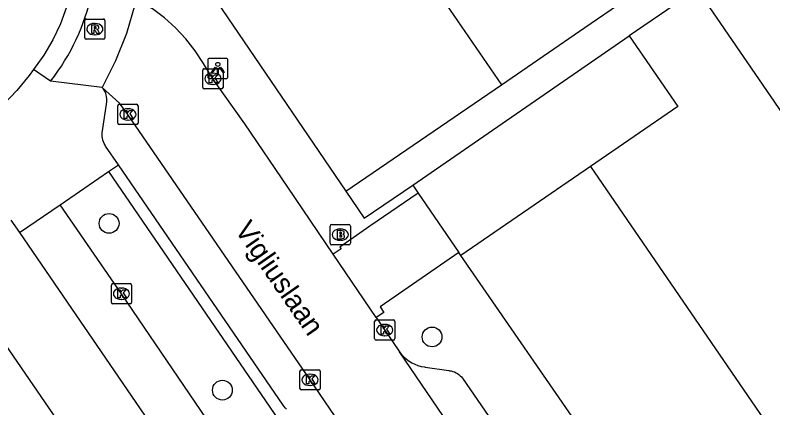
# Model space of a CAD drawing. Extents: x 157466 to 158888, y 383063 to 384677.
# Drawn here: x 158591.79 to 158629.25, y 383709.66 to 383729.05 of the extents above; entities that cross this region are included whole.
import ezdxf

# ---------------------------------------------------------------- set-up
doc = ezdxf.new("R2010")
doc.units = 0
for name, color, linetype in [('IMGEO_Boom', 7, 'Continuous'), ('IMGEO_Brandkraan', 7, 'Continuous'), ('IMGEO_Kolk', 7, 'Continuous'), ('IMGEO_Lichtpunt', 7, 'Continuous'), ('IMGEO_Openbare_ruimte_label', 7, 'Continuous'), ('IMGEO_Pand', 7, 'Continuous'), ('IMGEO_Rijbaan_lokaal_open', 7, 'Continuous'), ('IMGEO_Rioolput', 7, 'Continuous'), ('IMGEO_Voetpad_open', 7, 'Continuous')]:
    doc.layers.add(name, color=color, linetype=linetype)

msp = doc.modelspace()

# ---------------------------------------------------------------- linework, layer by layer
at = {"layer": 'IMGEO_Boom'}
for centre in [(158596.438, 383718.769), (158612.401, 383713.161), (158602.04, 383710.531)]:
    msp.add_circle(centre, 0.489, dxfattribs=at)
at = {"layer": 'IMGEO_Brandkraan'}
for p, q in [((158607.363, 383717.786), (158607.363, 383718.638)), ((158607.438, 383718.712), (158608.29, 383718.712)), ((158608.364, 383718.638), (158608.364, 383717.786)), ((158607.851, 383718.492), (158607.876, 383718.492)), ((158607.874, 383717.932), (158607.849, 383717.932)), ((158608.29, 383717.712), (158607.438, 383717.712))]:
    msp.add_line(p, q, dxfattribs=at)
for points in [[(158607.363, 383717.786), (158607.363, 383718.638)], [(158607.438, 383718.712), (158608.29, 383718.712)], [(158608.364, 383718.638), (158608.364, 383717.786)], [(158607.711, 383718.412), (158607.711, 383718.012), (158607.924, 383718.012)], [(158607.942, 383718.412), (158607.711, 383718.412)], [(158607.89, 383718.331), (158607.836, 383718.331), (158607.836, 383718.255)], [(158607.836, 383718.255), (158607.889, 383718.255)], [(158607.898, 383718.179), (158607.836, 383718.179), (158607.836, 383718.098)], [(158607.836, 383718.098), (158607.898, 383718.098)], [(158608.29, 383717.712), (158607.438, 383717.712)]]:
    msp.add_lwpolyline(points, dxfattribs=at)
for centre, radius, start, end in [((158607.44, 383718.636), 0.0765, 91.552, 178.448), ((158607.44, 383718.636), 0.0765, 91.552, 178.448), ((158608.288, 383718.636), 0.0765, 1.552, 88.448), ((158608.288, 383718.636), 0.0765, 1.552, 88.448), ((158607.891, 383718.293), 0.0379, 267.8285, 90.9355), ((158607.946, 383718.267), 0.145, 59.4692, 91.5367), ((158607.971, 383718.314), 0.0922, 285.5137, 58.1501), ((158607.976, 383718.122), 0.105, 301.3115, 78.989), ((158607.899, 383718.138), 0.0404, 269.8759, 90.5077), ((158607.93, 383718.263), 0.251, 268.6676, 293.5347), ((158607.44, 383717.788), 0.0765, 181.552, 268.448), ((158607.44, 383717.788), 0.0765, 181.552, 268.448), ((158608.288, 383717.788), 0.0765, 271.552, 358.448), ((158608.288, 383717.788), 0.0765, 271.552, 358.448)]:
    msp.add_arc(centre, radius, start, end, dxfattribs=at)
for centre, major_axis, ratio, start_param, end_param in [((158607.85, 383718.212), (-0.387, 0.002), 0.722429, 4.712389, 7.853982), ((158607.875, 383718.212), (-0.39, 0.002), 0.717154, 1.570796, 4.712389)]:
    msp.add_ellipse(centre, major_axis=major_axis, ratio=ratio, start_param=start_param, end_param=end_param, dxfattribs=at)
at = {"layer": 'IMGEO_Kolk'}
for p, q in [((158601.07, 383725.484), (158601.07, 383726.336)), ((158601.145, 383726.41), (158601.997, 383726.41)), ((158601.558, 383726.19), (158601.583, 383726.19)), ((158602.071, 383726.336), (158602.071, 383725.484)), ((158601.997, 383725.41), (158601.145, 383725.41)), ((158601.581, 383725.63), (158601.556, 383725.63)), ((158596.942, 383724.65), (158597.794, 383724.65)), ((158596.867, 383723.724), (158596.867, 383724.576)), ((158597.355, 383724.43), (158597.38, 383724.43)), ((158597.868, 383724.576), (158597.868, 383723.724)), ((158597.378, 383723.87), (158597.353, 383723.87)), ((158597.794, 383723.65), (158596.942, 383723.65)), ((158596.548, 383714.867), (158596.548, 383715.719)), ((158596.623, 383715.793), (158597.475, 383715.793)), ((158597.549, 383715.719), (158597.549, 383714.867)), ((158597.036, 383715.573), (158597.061, 383715.573)), ((158597.059, 383715.013), (158597.034, 383715.013)), ((158597.475, 383714.793), (158596.623, 383714.793)), ((158609.563, 383713.076), (158609.563, 383713.928)), ((158609.638, 383714.002), (158610.49, 383714.002)), ((158610.051, 383713.782), (158610.076, 383713.782)), ((158610.564, 383713.928), (158610.564, 383713.076)), ((158610.49, 383713.002), (158609.638, 383713.002)), ((158610.074, 383713.222), (158610.049, 383713.222)), ((158605.945, 383711.542), (158606.797, 383711.542)), ((158605.87, 383710.616), (158605.87, 383711.468)), ((158606.358, 383711.322), (158606.383, 383711.322)), ((158606.871, 383711.468), (158606.871, 383710.616)), ((158606.381, 383710.762), (158606.356, 383710.762)), ((158606.797, 383710.542), (158605.945, 383710.542))]:
    msp.add_line(p, q, dxfattribs=at)
for points in [[(158601.07, 383725.484), (158601.07, 383726.336)], [(158601.145, 383726.41), (158601.997, 383726.41)], [(158601.391, 383726.11), (158601.514, 383726.11), (158601.514, 383725.959), (158601.644, 383726.11), (158601.808, 383726.11), (158601.662, 383725.959), (158601.815, 383725.71), (158601.663, 383725.71), (158601.578, 383725.874), (158601.514, 383725.807), (158601.514, 383725.71), (158601.391, 383725.71), (158601.391, 383726.11)], [(158602.071, 383726.336), (158602.071, 383725.484)], [(158601.997, 383725.41), (158601.145, 383725.41)], [(158596.942, 383724.65), (158597.794, 383724.65)], [(158596.867, 383723.724), (158596.867, 383724.576)], [(158597.188, 383724.35), (158597.311, 383724.35), (158597.311, 383724.199), (158597.441, 383724.35), (158597.605, 383724.35), (158597.459, 383724.199), (158597.612, 383723.95), (158597.46, 383723.95), (158597.375, 383724.114), (158597.311, 383724.047), (158597.311, 383723.95), (158597.188, 383723.95), (158597.188, 383724.35)], [(158597.868, 383724.576), (158597.868, 383723.724)], [(158597.794, 383723.65), (158596.942, 383723.65)], [(158596.548, 383714.867), (158596.548, 383715.719)], [(158596.623, 383715.793), (158597.475, 383715.793)], [(158597.549, 383715.719), (158597.549, 383714.867)], [(158596.869, 383715.493), (158596.992, 383715.493), (158596.992, 383715.342), (158597.122, 383715.493), (158597.286, 383715.493), (158597.14, 383715.342), (158597.293, 383715.093), (158597.141, 383715.093), (158597.056, 383715.257), (158596.992, 383715.19), (158596.992, 383715.093), (158596.869, 383715.093), (158596.869, 383715.493)], [(158597.475, 383714.793), (158596.623, 383714.793)], [(158609.563, 383713.076), (158609.563, 383713.928)], [(158609.638, 383714.002), (158610.49, 383714.002)], [(158610.564, 383713.928), (158610.564, 383713.076)], [(158609.884, 383713.702), (158610.007, 383713.702), (158610.007, 383713.551), (158610.137, 383713.702), (158610.301, 383713.702), (158610.155, 383713.551), (158610.308, 383713.302), (158610.156, 383713.302), (158610.071, 383713.466), (158610.007, 383713.399), (158610.007, 383713.302), (158609.884, 383713.302), (158609.884, 383713.702)], [(158610.49, 383713.002), (158609.638, 383713.002)], [(158605.945, 383711.542), (158606.797, 383711.542)], [(158605.87, 383710.616), (158605.87, 383711.468)], [(158606.191, 383711.242), (158606.314, 383711.242), (158606.314, 383711.091), (158606.444, 383711.242), (158606.608, 383711.242), (158606.462, 383711.091), (158606.615, 383710.842), (158606.463, 383710.842), (158606.378, 383711.006), (158606.314, 383710.939), (158606.314, 383710.842), (158606.191, 383710.842), (158606.191, 383711.242)], [(158606.871, 383711.468), (158606.871, 383710.616)], [(158606.797, 383710.542), (158605.945, 383710.542)]]:
    msp.add_lwpolyline(points, dxfattribs=at)
for centre, start, end in [((158601.147, 383726.334), 91.552, 178.448), ((158601.147, 383726.334), 91.552, 178.448), ((158601.995, 383726.334), 1.552, 88.448), ((158601.995, 383726.334), 1.552, 88.448), ((158601.147, 383725.486), 181.552, 268.448), ((158601.147, 383725.486), 181.552, 268.448), ((158601.995, 383725.486), 271.552, 358.448), ((158601.995, 383725.486), 271.552, 358.448), ((158596.944, 383724.574), 91.552, 178.448), ((158596.944, 383724.574), 91.552, 178.448), ((158597.792, 383724.574), 1.552, 88.448), ((158597.792, 383724.574), 1.552, 88.448), ((158596.944, 383723.726), 181.552, 268.448), ((158596.944, 383723.726), 181.552, 268.448), ((158597.792, 383723.726), 271.552, 358.448), ((158597.792, 383723.726), 271.552, 358.448), ((158596.625, 383715.717), 91.552, 178.448), ((158596.625, 383715.717), 91.552, 178.448), ((158597.473, 383715.717), 1.552, 88.448), ((158597.473, 383715.717), 1.552, 88.448), ((158596.625, 383714.869), 181.552, 268.448), ((158596.625, 383714.869), 181.552, 268.448), ((158597.473, 383714.869), 271.552, 358.448), ((158597.473, 383714.869), 271.552, 358.448), ((158609.64, 383713.926), 91.552, 178.448), ((158609.64, 383713.926), 91.552, 178.448), ((158610.488, 383713.926), 1.552, 88.448), ((158610.488, 383713.926), 1.552, 88.448), ((158609.64, 383713.078), 181.552, 268.448), ((158609.64, 383713.078), 181.552, 268.448), ((158610.488, 383713.078), 271.552, 358.448), ((158610.488, 383713.078), 271.552, 358.448), ((158605.947, 383711.466), 91.552, 178.448), ((158605.947, 383711.466), 91.552, 178.448), ((158606.795, 383711.466), 1.552, 88.448), ((158606.795, 383711.466), 1.552, 88.448), ((158605.947, 383710.618), 181.552, 268.448), ((158605.947, 383710.618), 181.552, 268.448), ((158606.795, 383710.618), 271.552, 358.448), ((158606.795, 383710.618), 271.552, 358.448)]:
    msp.add_arc(centre, 0.0765, start, end, dxfattribs=at)
for centre, major_axis, ratio, start_param, end_param in [((158601.557, 383725.91), (-0.387, 0.002), 0.722429, 4.712389, 7.853982), ((158601.582, 383725.91), (-0.39, 0.002), 0.717154, 1.570796, 4.712389), ((158597.354, 383724.15), (-0.387, 0.002), 0.722429, 4.712389, 7.853982), ((158597.379, 383724.15), (-0.39, 0.002), 0.717154, 1.570796, 4.712389), ((158597.035, 383715.293), (-0.387, 0.002), 0.722429, 4.712389, 7.853982), ((158597.06, 383715.293), (-0.39, 0.002), 0.717154, 1.570796, 4.712389), ((158610.05, 383713.502), (-0.387, 0.002), 0.722429, 4.712389, 7.853982), ((158610.075, 383713.502), (-0.39, 0.002), 0.717154, 1.570796, 4.712389), ((158606.357, 383711.042), (-0.387, 0.002), 0.722429, 4.712389, 7.853982), ((158606.382, 383711.042), (-0.39, 0.002), 0.717154, 1.570796, 4.712389)]:
    msp.add_ellipse(centre, major_axis=major_axis, ratio=ratio, start_param=start_param, end_param=end_param, dxfattribs=at)
at = {"layer": 'IMGEO_Lichtpunt'}
for p, q in [((158602.216, 383726.92), (158601.408, 383726.92)), ((158602.216, 383726.92), (158601.408, 383726.92)), ((158601.314, 383726.825), (158601.314, 383726.018)), ((158601.314, 383726.825), (158601.314, 383726.018)), ((158602.31, 383726.018), (158602.31, 383726.825)), ((158602.31, 383726.018), (158602.31, 383726.825)), ((158601.408, 383725.924), (158602.216, 383725.924)), ((158601.408, 383725.924), (158602.216, 383725.924))]:
    msp.add_line(p, q, dxfattribs=at)
for points in [[(158601.688, 383726.489), (158601.727, 383726.461), (158601.539, 383726.199), (158601.501, 383726.226), (158601.688, 383726.489)], [(158601.9, 383726.461), (158601.938, 383726.488), (158602.125, 383726.226), (158602.086, 383726.198), (158601.9, 383726.461)], [(158601.79, 383726.441), (158601.837, 383726.441), (158601.837, 383726.119), (158601.79, 383726.119), (158601.79, 383726.441)]]:
    msp.add_lwpolyline(points, dxfattribs=at)
msp.add_circle((158601.813, 383726.623), 0.0994, dxfattribs=at)
for centre, start, end in [((158601.408, 383726.825), 90, 180), ((158601.408, 383726.825), 90, 180), ((158602.216, 383726.825), 0, 90), ((158602.216, 383726.825), 0, 90), ((158601.408, 383726.018), 180, 270), ((158601.408, 383726.018), 180, 270), ((158602.216, 383726.018), 270, 0), ((158602.216, 383726.018), 270, 360)]:
    msp.add_arc(centre, 0.0946, start, end, dxfattribs=at)
at = {"layer": 'IMGEO_Pand'}
for points in [[(158612.574, 383730.371), (158615.84, 383725.612)], [(158625.509, 383730.343), (158622.152, 383728.039)], [(158625.509, 383730.343), (158639.063, 383710.588)], [(158615.84, 383725.612), (158619.962, 383728.443), (158621.875, 383729.755)], [(158622.152, 383728.039), (158624.55, 383724.546), (158620.228, 383721.58)], [(158620.228, 383721.58), (158613.827, 383717.187)], [(158620.228, 383721.58), (158631.372, 383705.337)], [(158625.016, 383700.993), (158620.271, 383707.861), (158613.827, 383717.187)], [(158583.18, 383711.85), (158589.126, 383715.933), (158593.858, 383709.06)]]:
    msp.add_lwpolyline(points, dxfattribs=at)
at = {"layer": 'IMGEO_Rijbaan_lokaal_open'}
for points in [[(158594.553, 383734.695), (158594.724, 383733.702), (158594.795, 383732.896), (158594.796, 383732.021), (158594.72, 383731.15), (158594.566, 383730.289), (158594.335, 383729.446), (158594.03, 383728.626), (158593.653, 383727.837), (158593.207, 383727.084), (158592.696, 383726.375)], [(158607.514, 383717.254), (158605.268, 383720.56), (158603.141, 383723.68), (158601.57, 383725.91), (158601.097, 383726.666), (158600.693, 383727.291), (158600.236, 383727.878), (158599.728, 383728.421), (158599.174, 383728.917), (158598.577, 383729.361), (158598.549, 383729.38), (158597.768, 383729.796), (158597.711, 383729.559), (158597.295, 383728.155), (158596.756, 383726.793), (158596.098, 383725.485)], [(158592.696, 383726.375), (158592.485, 383726.078), (158591.877, 383725.327), (158591.204, 383724.632), (158590.472, 383724.001), (158589.686, 383723.437), (158588.838, 383722.86)], [(158617.021, 383695.457), (158616.318, 383696.496), (158606.372, 383711.043), (158597.368, 383724.151), (158596.948, 383724.7), (158596.098, 383725.485)], [(158609.638, 383714.128), (158607.514, 383717.254)], [(158609.638, 383714.128), (158610.063, 383713.501), (158610.795, 383712.422)], [(158619.279, 383699.986), (158618.613, 383700.925), (158610.795, 383712.422)]]:
    msp.add_lwpolyline(points, dxfattribs=at)
at = {"layer": 'IMGEO_Rioolput'}
for p, q in [((158595.232, 383727.937), (158595.232, 383728.789)), ((158595.307, 383728.863), (158596.159, 383728.863)), ((158596.233, 383728.789), (158596.233, 383727.937)), ((158595.72, 383728.643), (158595.745, 383728.643)), ((158595.743, 383728.083), (158595.718, 383728.083)), ((158596.159, 383727.863), (158595.307, 383727.863))]:
    msp.add_line(p, q, dxfattribs=at)
for points in [[(158595.232, 383727.937), (158595.232, 383728.789)], [(158595.307, 383728.863), (158596.159, 383728.863)], [(158596.233, 383728.789), (158596.233, 383727.937)], [(158595.821, 383728.561), (158595.569, 383728.563), (158595.569, 383728.163)], [(158595.747, 383728.482), (158595.693, 383728.482), (158595.693, 383728.401)], [(158595.693, 383728.401), (158595.745, 383728.401)], [(158595.569, 383728.163), (158595.693, 383728.163), (158595.693, 383728.325), (158595.704, 383728.325)], [(158595.751, 383728.296), (158595.822, 383728.163), (158595.962, 383728.163), (158595.897, 383728.289)], [(158596.159, 383727.863), (158595.307, 383727.863)]]:
    msp.add_lwpolyline(points, dxfattribs=at)
for centre, radius, start, end in [((158595.309, 383728.787), 0.0765, 91.552, 178.448), ((158595.309, 383728.787), 0.0765, 91.552, 178.448), ((158596.157, 383728.787), 0.0765, 1.552, 88.448), ((158596.157, 383728.787), 0.0765, 1.552, 88.448), ((158595.729, 383728.59), 0.19, 274.7715, 282.9687), ((158595.753, 383728.386), 0.0964, 77.0061, 93.1865), ((158595.767, 383728.443), 0.0378, 276.6634, 79.6772), ((158595.82, 383728.451), 0.109, 350.3612, 89.416), ((158595.818, 383728.451), 0.112, 277.5842, 350.9817), ((158595.802, 383728.236), 0.108, 29.5134, 73.7905), ((158595.703, 383728.272), 0.0533, 26.0293, 88.6989), ((158595.309, 383727.939), 0.0765, 181.552, 268.448), ((158595.309, 383727.939), 0.0765, 181.552, 268.448), ((158596.157, 383727.939), 0.0765, 271.552, 358.448), ((158596.157, 383727.939), 0.0765, 271.552, 358.448)]:
    msp.add_arc(centre, radius, start, end, dxfattribs=at)
for centre, major_axis, ratio, start_param, end_param in [((158595.719, 383728.363), (-0.387, 0.002), 0.722429, 4.712389, 7.853982), ((158595.744, 383728.363), (-0.39, 0.002), 0.717154, 1.570796, 4.712389)]:
    msp.add_ellipse(centre, major_axis=major_axis, ratio=ratio, start_param=start_param, end_param=end_param, dxfattribs=at)
at = {"layer": 'IMGEO_Voetpad_open'}
for points in [[(158541.477, 383818.099), (158588.168, 383750), (158596.993, 383736.73), (158608.14, 383720.367)], [(158611.444, 383720.656), (158622.152, 383728.039)], [(158593.546, 383725.79), (158592.696, 383726.375)], [(158596.098, 383725.485), (158593.546, 383725.79)], [(158596.895, 383721.667), (158596.262, 383722.59), (158596.239, 383722.627), (158596.196, 383722.709), (158596.16, 383722.794), (158596.132, 383722.883), (158596.113, 383722.973), (158596.101, 383723.065), (158596.098, 383723.158), (158596.102, 383723.251), (158596.116, 383723.342), (158596.326, 383724.764), (158596.33, 383724.851), (158596.326, 383724.939), (158596.315, 383725.025), (158596.296, 383725.11), (158596.269, 383725.193), (158596.235, 383725.274), (158596.194, 383725.351), (158596.146, 383725.424), (158596.098, 383725.485)], [(158608.14, 383720.367), (158615.84, 383725.612)], [(158596.406, 383721.331), (158596.895, 383721.667)], [(158605.208, 383709.598), (158605.148, 383709.659), (158605.094, 383709.724), (158605.045, 383709.794), (158596.895, 383721.667)], [(158594.013, 383719.687), (158596.406, 383721.331)], [(158596.406, 383721.331), (158605.643, 383707.861)], [(158608.14, 383720.367), (158609.051, 383719.029), (158611.444, 383720.656)], [(158611.444, 383720.656), (158611.711, 383720.267)], [(158611.711, 383720.267), (158609.327, 383718.633), (158607.839, 383717.596), (158607.902, 383717.504), (158607.514, 383717.254)], [(158611.711, 383720.267), (158613.726, 383717.334)], [(158592.005, 383718.312), (158594.013, 383719.687)], [(158605.643, 383707.861), (158603.875, 383706.676), (158603.211, 383706.231), (158597.05, 383715.293), (158594.013, 383719.687)], [(158591.582, 383718.929), (158592.005, 383718.312)], [(158592.005, 383718.312), (158610.752, 383690.942)], [(158613.726, 383717.334), (158609.838, 383714.652), (158610.02, 383714.374), (158609.638, 383714.128)], [(158613.827, 383717.187), (158613.726, 383717.334)], [(158610.795, 383712.422), (158610.896, 383712.294), (158611.009, 383712.175), (158611.131, 383712.066), (158611.263, 383711.969), (158611.403, 383711.884), (158611.55, 383711.812), (158611.703, 383711.753), (158611.86, 383711.708), (158612.021, 383711.678), (158612.069, 383711.672), (158613.225, 383711.497), (158613.259, 383711.494), (158613.344, 383711.479), (158613.427, 383711.458), (158613.508, 383711.429), (158613.586, 383711.392), (158613.661, 383711.349), (158613.731, 383711.3), (158613.797, 383711.244), (158613.858, 383711.183), (158613.913, 383711.117), (158619.055, 383703.652)]]:
    msp.add_lwpolyline(points, dxfattribs=at)
msp.add_arc((158584.974, 383732.466), 10.865, 322.0883, 12.9407, dxfattribs=at)

# ---------------------------------------------------------------- texts
at = {"layer": 'IMGEO_Openbare_ruimte_label'}
msp.add_text('Vigliuslaan', height=1, rotation=304.7713, dxfattribs=at).set_placement((158602.617, 383718.446))

doc.saveas('drawing.dxf')
